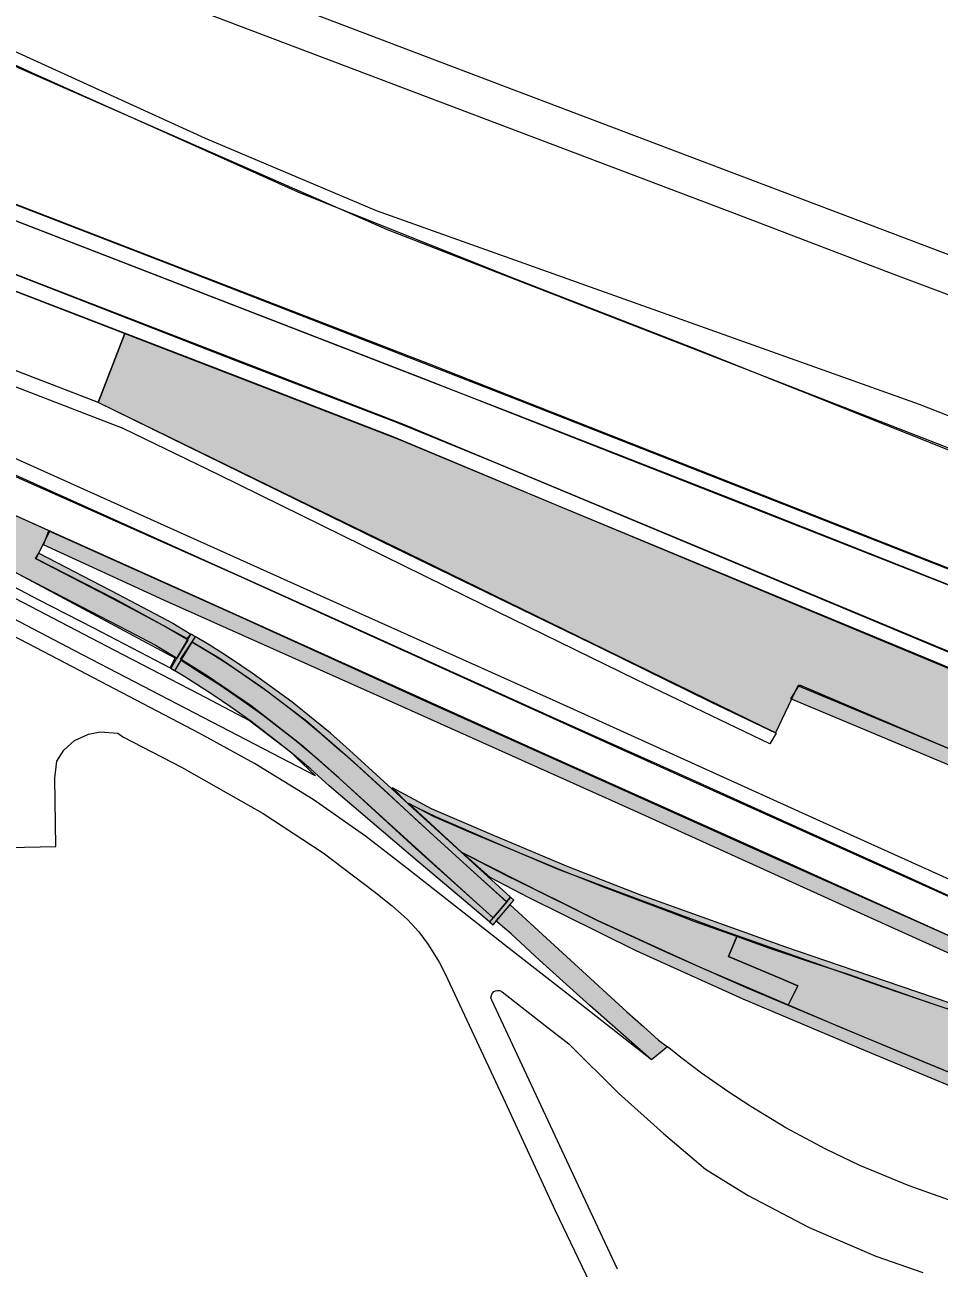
# Model space of a CAD drawing. Extents: x 2363427 to 2368559, y 6957299 to 6980140.
# Drawn here: x 2365484.52 to 2365511.17, y 6979851.97 to 6979888.22 of the extents above; entities that cross this region are included whole.
import ezdxf

# ---------------------------------------------------------------- set-up
doc = ezdxf.new("R2010")
doc.units = 0
doc.header["$LTSCALE"] = 5.6
for name, color, linetype, lineweight in [('10', 7, 'Continuous', 13), ('11', 7, 'Continuous', 13), ('12', 7, 'Continuous', 13), ('14', 7, 'Continuous', 13), ('9', 7, 'Continuous', 13)]:
    doc.layers.add(name, color=color, linetype=linetype, lineweight=lineweight)

msp = doc.modelspace()

# ---------------------------------------------------------------- hatches: boundary and pattern name
at = {"layer": '10'}
for points in [[(2365526.787, 6979860.641), (2365519.509, 6979863.762), (2365507.05, 6979868.949), (2365506.397, 6979867.577), (2365495.71, 6979872.793), (2365492.845, 6979874.186), (2365486.659, 6979877.208), (2365487.438, 6979879.223), (2365495.413, 6979876.138), (2365520.339, 6979865.756), (2365526.779, 6979862.994)], [(2365485.068, 6979873.063), (2365485.222, 6979873.466), (2365490.761, 6979870.979), (2365496.184, 6979868.513), (2365506.406, 6979863.916), (2365515.978, 6979859.645), (2365521.759, 6979857.239), (2365526.78, 6979855.253), (2365526.779, 6979854.792), (2365523.54, 6979856.046), (2365518.979, 6979857.916), (2365516.449, 6979858.976), (2365512.392, 6979860.728), (2365508.885, 6979862.308), (2365502.398, 6979865.251), (2365495.506, 6979868.349), (2365488.576, 6979871.447)], [(2365489.248, 6979870.331), (2365487.157, 6979871.476), (2365484.836, 6979872.664), (2365484.935, 6979872.818), (2365487.256, 6979871.607), (2365488.832, 6979870.771), (2365489.358, 6979870.452)], [(2365526.761, 6979860.151), (2365515.492, 6979864.949), (2365506.85, 6979868.565), (2365507.093, 6979868.98), (2365516.875, 6979864.808), (2365526.693, 6979860.67)], [(2365495.679, 6979865.526), (2365495.226, 6979865.981), (2365496.36, 6979865.368), (2365498.133, 6979864.612), (2365500.345, 6979863.685), (2365502.469, 6979862.86), (2365506.691, 6979861.335), (2365508.677, 6979860.664), (2365513.79, 6979858.924), (2365522.845, 6979855.858), (2365526.798, 6979854.518), (2365526.798, 6979854.347), (2365524.358, 6979855.147), (2365520.514, 6979856.476), (2365515.031, 6979858.302), (2365509.562, 6979860.156), (2365504.903, 6979861.794), (2365502.435, 6979862.707), (2365500.042, 6979863.604), (2365498.34, 6979864.332), (2365496.5, 6979865.128)], [(2365498.082, 6979863.357), (2365497.266, 6979864.087), (2365499.743, 6979862.835), (2365501.219, 6979862.103), (2365504.183, 6979860.752), (2365508.296, 6979859.002), (2365511.974, 6979857.471), (2365515.834, 6979855.88), (2365519.643, 6979854.279), (2365523.417, 6979852.72), (2365526.129, 6979851.586), (2365526.807, 6979851.307), (2365526.813, 6979850.918), (2365525.622, 6979851.418), (2365521.889, 6979852.97), (2365517.063, 6979854.972), (2365513.364, 6979856.504), (2365509.209, 6979858.226), (2365505.456, 6979859.812), (2365502.336, 6979861.226), (2365499.196, 6979862.776)]]:
    msp.add_hatch(color=256, dxfattribs=at).paths.add_polyline_path(points)
at = {"layer": '11'}
for points in [[(2365489.283, 6979870.28), (2365488.553, 6979870.707), (2365487.658, 6979871.184), (2365486.68, 6979871.699), (2365484.845, 6979872.655), (2365485.248, 6979873.461), (2365470.312, 6979880.189), (2365469.952, 6979879.59), (2365474.798, 6979877.162), (2365481.31, 6979873.784), (2365484.556, 6979872.096), (2365487.532, 6979870.553), (2365488.33, 6979870.13), (2365488.965, 6979869.752)], [(2365498.149, 6979862.203), (2365495.906, 6979864.219), (2365493.679, 6979866.261), (2365492.58, 6979867.232), (2365491.122, 6979868.361), (2365489.835, 6979869.236), (2365489.06, 6979869.722), (2365489.402, 6979870.232), (2365490.211, 6979869.746), (2365491.418, 6979868.92), (2365492.728, 6979867.924), (2365494.003, 6979866.818), (2365494.995, 6979865.92), (2365496.008, 6979864.972), (2365497.717, 6979863.417), (2365498.571, 6979862.652), (2365498.168, 6979862.189)], [(2365495.712, 6979865.518), (2365497.25, 6979864.096), (2365498.541, 6979863.425), (2365500.07, 6979862.683), (2365501.215, 6979862.112), (2365503.237, 6979861.17), (2365505.607, 6979860.123), (2365506.771, 6979859.642), (2365507.052, 6979860.204), (2365506.572, 6979860.402), (2365505.026, 6979861.056), (2365505.268, 6979861.636), (2365504.027, 6979862.079), (2365503.375, 6979862.326), (2365501.335, 6979863.103), (2365500.128, 6979863.583), (2365498.811, 6979864.127), (2365497.554, 6979864.652), (2365496.452, 6979865.132)], [(2365502.781, 6979858.048), (2365500.986, 6979859.628), (2365499.517, 6979860.952), (2365498.696, 6979861.717), (2365498.252, 6979862.093), (2365498.662, 6979862.567), (2365502.063, 6979859.448), (2365502.547, 6979859.021), (2365502.991, 6979858.62), (2365503.247, 6979858.424)], [(2365506.771, 6979859.642), (2365510.161, 6979858.22), (2365514.868, 6979856.273), (2365519.073, 6979854.533), (2365522.242, 6979853.211), (2365523.966, 6979852.495), (2365526.812, 6979851.308), (2365526.812, 6979851.997), (2365524.119, 6979853.111), (2365522.284, 6979853.881), (2365519.772, 6979854.92), (2365517.748, 6979855.766), (2365517.525, 6979855.853), (2365517.87, 6979856.684), (2365518.129, 6979857.265), (2365514.028, 6979858.671), (2365510.875, 6979859.711), (2365508.523, 6979860.536), (2365507.619, 6979860.829), (2365506.201, 6979861.301), (2365505.268, 6979861.636), (2365505.026, 6979861.056), (2365506.572, 6979860.402), (2365507.052, 6979860.204)]]:
    msp.add_hatch(color=256, dxfattribs=at).paths.add_polyline_path(points)
at = {"layer": '12'}
for points in [[(2365488.773, 6979869.452), (2365489.368, 6979870.46), (2365489.484, 6979870.391), (2365488.889, 6979869.383)], [(2365498.677, 6979862.789), (2365497.466, 6979863.892), (2365496.669, 6979864.621), (2365495.941, 6979865.284), (2365494.982, 6979866.162), (2365493.989, 6979867.073), (2365493.888, 6979867.163), (2365493.431, 6979867.564), (2365492.975, 6979867.942), (2365492.301, 6979868.48), (2365491.744, 6979868.891), (2365491.149, 6979869.316), (2365490.842, 6979869.526), (2365490.4, 6979869.82), (2365489.891, 6979870.147), (2365489.484, 6979870.391), (2365489.392, 6979870.235), (2365489.974, 6979869.886), (2365490.417, 6979869.596), (2365490.851, 6979869.306), (2365491.613, 6979868.769), (2365492.227, 6979868.312), (2365492.674, 6979867.956), (2365493.081, 6979867.62), (2365493.765, 6979867.028), (2365494.277, 6979866.566), (2365494.987, 6979865.917), (2365495.701, 6979865.258), (2365496.442, 6979864.58), (2365497.62, 6979863.511), (2365498.56, 6979862.651)], [(2365498.065, 6979862.068), (2365496.935, 6979863.023), (2365495.959, 6979863.85), (2365495.305, 6979864.401), (2365493.724, 6979865.751), (2365493.391, 6979866.036), (2365492.857, 6979866.518), (2365492.309, 6979866.975), (2365491.945, 6979867.265), (2365491.105, 6979867.914), (2365490.517, 6979868.335), (2365490.001, 6979868.685), (2365489.536, 6979868.989), (2365489.182, 6979869.208), (2365488.892, 6979869.386), (2365489.077, 6979869.694), (2365489.637, 6979869.339), (2365490.202, 6979868.979), (2365490.841, 6979868.545), (2365491.464, 6979868.096), (2365492.428, 6979867.344), (2365493.089, 6979866.788), (2365493.679, 6979866.261), (2365496.629, 6979863.584), (2365497.567, 6979862.733), (2365498.167, 6979862.188)], [(2365498.167, 6979861.98), (2365498.776, 6979862.698), (2365498.677, 6979862.789), (2365498.065, 6979862.068)]]:
    msp.add_hatch(color=256, dxfattribs=at).paths.add_polyline_path(points)

# ---------------------------------------------------------------- linework, layer by layer
at = {"layer": '10'}
for points in [[(2365486.659, 6979877.208), (2365456.855, 6979888.734), (2365450.996, 6979891.097), (2365425.547, 6979901.393), (2365426.224, 6979903.254), (2365435.957, 6979899.515), (2365457.634, 6979890.749), (2365487.438, 6979879.223)], [(2365526.722, 6979869.859), (2365512.47, 6979875.48), (2365495.095, 6979882.243), (2365484.357, 6979886.952), (2365477.058, 6979890.367), (2365468.82, 6979894.093), (2365463.584, 6979896.487), (2365455.5, 6979900.247), (2365455.627, 6979900.564), (2365462.356, 6979897.468), (2365468.227, 6979894.819), (2365478.213, 6979890.2), (2365489.782, 6979884.914), (2365494.766, 6979882.807), (2365510.584, 6979877.164), (2365526.628, 6979870.85)], [(2365454.405, 6979889.246), (2365454.555, 6979889.674), (2365460.842, 6979887.147), (2365467.31, 6979884.681), (2365474.986, 6979881.71), (2365486.634, 6979877.225), (2365490.311, 6979875.416), (2365494.923, 6979873.153), (2365501.347, 6979870.038), (2365504.509, 6979868.486), (2365506.421, 6979867.572), (2365506.235, 6979867.256), (2365502.347, 6979869.126), (2365497.383, 6979871.555), (2365490.178, 6979875.1), (2365487.388, 6979876.446), (2365479.176, 6979879.622), (2365470.24, 6979883.042), (2365467.896, 6979883.978), (2365456.209, 6979888.5)], [(2365454.125, 6979888.672), (2365460.899, 6979885.603), (2365468.289, 6979882.288), (2365478.627, 6979877.552), (2365490.849, 6979872.12), (2365501.877, 6979867.114), (2365512.508, 6979862.332), (2365518.633, 6979859.689), (2365523.416, 6979857.771), (2365526.767, 6979856.422), (2365526.743, 6979856.944), (2365522.177, 6979858.742), (2365517.71, 6979860.565), (2365511.96, 6979863.082), (2365507.593, 6979865.054), (2365500.009, 6979868.492), (2365492.947, 6979871.657), (2365479.936, 6979877.514), (2365466.874, 6979883.416), (2365459.66, 6979886.656), (2365454.335, 6979889.047)], [(2365526.768, 6979866.384), (2365521.428, 6979868.447), (2365496.265, 6979878.341), (2365482.552, 6979883.639), (2365484.213, 6979887.058), (2365484.72, 6979886.832), (2365492.478, 6979883.354), (2365498.662, 6979880.876), (2365503.973, 6979878.816), (2365513.383, 6979875.047), (2365526.754, 6979869.859)], [(2365526.787, 6979860.641), (2365519.509, 6979863.762), (2365507.05, 6979868.949), (2365506.397, 6979867.577), (2365495.71, 6979872.793), (2365492.845, 6979874.186), (2365486.659, 6979877.208), (2365487.438, 6979879.223), (2365495.413, 6979876.138), (2365520.339, 6979865.756), (2365526.779, 6979862.994)], [(2365485.068, 6979873.063), (2365485.222, 6979873.466), (2365490.761, 6979870.979), (2365496.184, 6979868.513), (2365506.406, 6979863.916), (2365515.978, 6979859.645), (2365521.759, 6979857.239), (2365526.78, 6979855.253), (2365526.779, 6979854.792), (2365523.54, 6979856.046), (2365518.979, 6979857.916), (2365516.449, 6979858.976), (2365512.392, 6979860.728), (2365508.885, 6979862.308), (2365502.398, 6979865.251), (2365495.506, 6979868.349), (2365488.576, 6979871.447)], [(2365489.248, 6979870.331), (2365487.157, 6979871.476), (2365484.836, 6979872.664), (2365484.935, 6979872.818), (2365487.256, 6979871.607), (2365488.832, 6979870.771), (2365489.358, 6979870.452)], [(2365526.761, 6979860.151), (2365515.492, 6979864.949), (2365506.85, 6979868.565), (2365507.093, 6979868.98), (2365516.875, 6979864.808), (2365526.693, 6979860.67)], [(2365495.679, 6979865.526), (2365495.226, 6979865.981), (2365496.36, 6979865.368), (2365498.133, 6979864.612), (2365500.345, 6979863.685), (2365502.469, 6979862.86), (2365506.691, 6979861.335), (2365508.677, 6979860.664), (2365513.79, 6979858.924), (2365522.845, 6979855.858), (2365526.798, 6979854.518), (2365526.798, 6979854.347), (2365524.358, 6979855.147), (2365520.514, 6979856.476), (2365515.031, 6979858.302), (2365509.562, 6979860.156), (2365504.903, 6979861.794), (2365502.435, 6979862.707), (2365500.042, 6979863.604), (2365498.34, 6979864.332), (2365496.5, 6979865.128)], [(2365498.082, 6979863.357), (2365497.266, 6979864.087), (2365499.743, 6979862.835), (2365501.219, 6979862.103), (2365504.183, 6979860.752), (2365508.296, 6979859.002), (2365511.974, 6979857.471), (2365515.834, 6979855.88), (2365519.643, 6979854.279), (2365523.417, 6979852.72), (2365526.129, 6979851.586), (2365526.807, 6979851.307), (2365526.813, 6979850.918), (2365525.622, 6979851.418), (2365521.889, 6979852.97), (2365517.063, 6979854.972), (2365513.364, 6979856.504), (2365509.209, 6979858.226), (2365505.456, 6979859.812), (2365502.336, 6979861.226), (2365499.196, 6979862.776)]]:
    msp.add_lwpolyline(points, close=True, dxfattribs=at)
for points in [[(2365430.446, 6979902.102), (2365435.544, 6979900.152), (2365443.542, 6979896.904), (2365455.54, 6979892.057), (2365472.286, 6979885.611), (2365490.642, 6979878.444), (2365495.375, 6979876.622), (2365498.177, 6979875.476), (2365508.597, 6979871.125), (2365516.093, 6979867.991), (2365523.179, 6979865.022), (2365526.766, 6979863.467), (2365526.776, 6979863.014), (2365524.353, 6979864.057), (2365520.945, 6979865.482), (2365511.04, 6979869.647), (2365500.202, 6979874.142), (2365495.254, 6979876.211), (2365490.204, 6979878.163), (2365480.657, 6979881.835), (2365465.85, 6979887.579), (2365454.6, 6979891.951), (2365438.644, 6979898.425), (2365430.236, 6979901.754)], [(2365430.417, 6979897.168), (2365433.828, 6979895.643), (2365436.231, 6979894.548), (2365441.386, 6979892.268), (2365449.714, 6979888.498), (2365452.826, 6979887.066), (2365458.491, 6979884.521), (2365464.061, 6979882.014), (2365470.866, 6979878.718), (2365476.25, 6979876.022), (2365484.911, 6979871.466), (2365486.525, 6979870.636), (2365488.755, 6979869.469), (2365488.906, 6979869.751), (2365484.082, 6979872.336), (2365474.54, 6979877.252), (2365467.244, 6979880.908), (2365461.241, 6979883.68), (2365454.677, 6979886.641), (2365447.383, 6979889.902), (2365440.948, 6979892.819), (2365436.073, 6979895.006), (2365428.554, 6979898.378)], [(2365479.638, 6979884.757), (2365488.467, 6979881.35), (2365498.917, 6979877.277), (2365511.622, 6979872.285), (2365524.059, 6979867.395), (2365526.737, 6979866.381), (2365526.752, 6979865.9), (2365520.626, 6979868.299), (2365515.268, 6979870.377), (2365505.279, 6979874.335), (2365498.845, 6979876.846), (2365491.169, 6979879.824), (2365482.536, 6979883.167)], [(2365512.663, 6979862.276), (2365510.251, 6979863.368), (2365508.102, 6979864.34), (2365503.58, 6979866.387), (2365499.953, 6979868.007), (2365493.782, 6979870.795), (2365485.173, 6979874.672), (2365470.015, 6979881.514)], [(2365481.196, 6979875.281), (2365488.801, 6979871.875), (2365499.505, 6979867.04), (2365506.206, 6979864.039), (2365509.339, 6979862.62), (2365512.212, 6979861.327)]]:
    msp.add_lwpolyline(points, dxfattribs=at)
at = {"layer": '11'}
for points in [[(2365489.283, 6979870.28), (2365488.553, 6979870.707), (2365487.658, 6979871.184), (2365486.68, 6979871.699), (2365484.845, 6979872.655), (2365485.248, 6979873.461), (2365470.312, 6979880.189), (2365469.952, 6979879.59), (2365474.798, 6979877.162), (2365481.31, 6979873.784), (2365484.556, 6979872.096), (2365487.532, 6979870.553), (2365488.33, 6979870.13), (2365488.965, 6979869.752)], [(2365498.149, 6979862.203), (2365495.906, 6979864.219), (2365493.679, 6979866.261), (2365492.58, 6979867.232), (2365491.122, 6979868.361), (2365489.835, 6979869.236), (2365489.06, 6979869.722), (2365489.402, 6979870.232), (2365490.211, 6979869.746), (2365491.418, 6979868.92), (2365492.728, 6979867.924), (2365494.003, 6979866.818), (2365494.995, 6979865.92), (2365496.008, 6979864.972), (2365497.717, 6979863.417), (2365498.571, 6979862.652), (2365498.168, 6979862.189)], [(2365495.712, 6979865.518), (2365497.25, 6979864.096), (2365498.541, 6979863.425), (2365500.07, 6979862.683), (2365501.215, 6979862.112), (2365503.237, 6979861.17), (2365505.607, 6979860.123), (2365506.771, 6979859.642), (2365507.052, 6979860.204), (2365506.572, 6979860.402), (2365505.026, 6979861.056), (2365505.268, 6979861.636), (2365504.027, 6979862.079), (2365503.375, 6979862.326), (2365501.335, 6979863.103), (2365500.128, 6979863.583), (2365498.811, 6979864.127), (2365497.554, 6979864.652), (2365496.452, 6979865.132)], [(2365502.781, 6979858.048), (2365500.986, 6979859.628), (2365499.517, 6979860.952), (2365498.696, 6979861.717), (2365498.252, 6979862.093), (2365498.662, 6979862.567), (2365502.063, 6979859.448), (2365502.547, 6979859.021), (2365502.991, 6979858.62), (2365503.247, 6979858.424)], [(2365506.771, 6979859.642), (2365510.161, 6979858.22), (2365514.868, 6979856.273), (2365519.073, 6979854.533), (2365522.242, 6979853.211), (2365523.966, 6979852.495), (2365526.812, 6979851.308), (2365526.812, 6979851.997), (2365524.119, 6979853.111), (2365522.284, 6979853.881), (2365519.772, 6979854.92), (2365517.748, 6979855.766), (2365517.525, 6979855.853), (2365517.87, 6979856.684), (2365518.129, 6979857.265), (2365514.028, 6979858.671), (2365510.875, 6979859.711), (2365508.523, 6979860.536), (2365507.619, 6979860.829), (2365506.201, 6979861.301), (2365505.268, 6979861.636), (2365505.026, 6979861.056), (2365506.572, 6979860.402), (2365507.052, 6979860.204)]]:
    msp.add_lwpolyline(points, close=True, dxfattribs=at)
msp.add_lwpolyline([(2365483.122, 6979872.082), (2365487.112, 6979870.001), (2365489.571, 6979868.726), (2365491.073, 6979867.939), (2365492.221, 6979867.065), (2365492.989, 6979866.328), (2365485.963, 6979869.978), (2365478.856, 6979873.704)], dxfattribs=at)
at = {"layer": '12'}
for points in [[(2365488.773, 6979869.452), (2365489.368, 6979870.46), (2365489.484, 6979870.391), (2365488.889, 6979869.383)], [(2365498.677, 6979862.789), (2365497.466, 6979863.892), (2365496.669, 6979864.621), (2365495.941, 6979865.284), (2365494.982, 6979866.162), (2365493.989, 6979867.073), (2365493.888, 6979867.163), (2365493.431, 6979867.564), (2365492.975, 6979867.942), (2365492.301, 6979868.48), (2365491.744, 6979868.891), (2365491.149, 6979869.316), (2365490.842, 6979869.526), (2365490.4, 6979869.82), (2365489.891, 6979870.147), (2365489.484, 6979870.391), (2365489.392, 6979870.235), (2365489.974, 6979869.886), (2365490.417, 6979869.596), (2365490.851, 6979869.306), (2365491.613, 6979868.769), (2365492.227, 6979868.312), (2365492.674, 6979867.956), (2365493.081, 6979867.62), (2365493.765, 6979867.028), (2365494.277, 6979866.566), (2365494.987, 6979865.917), (2365495.701, 6979865.258), (2365496.442, 6979864.58), (2365497.62, 6979863.511), (2365498.56, 6979862.651)], [(2365498.065, 6979862.068), (2365496.935, 6979863.023), (2365495.959, 6979863.85), (2365495.305, 6979864.401), (2365493.724, 6979865.751), (2365493.391, 6979866.036), (2365492.857, 6979866.518), (2365492.309, 6979866.975), (2365491.945, 6979867.265), (2365491.105, 6979867.914), (2365490.517, 6979868.335), (2365490.001, 6979868.685), (2365489.536, 6979868.989), (2365489.182, 6979869.208), (2365488.892, 6979869.386), (2365489.077, 6979869.694), (2365489.637, 6979869.339), (2365490.202, 6979868.979), (2365490.841, 6979868.545), (2365491.464, 6979868.096), (2365492.428, 6979867.344), (2365493.089, 6979866.788), (2365493.679, 6979866.261), (2365496.629, 6979863.584), (2365497.567, 6979862.733), (2365498.167, 6979862.188)], [(2365498.167, 6979861.98), (2365498.776, 6979862.698), (2365498.677, 6979862.789), (2365498.065, 6979862.068)]]:
    msp.add_lwpolyline(points, close=True, dxfattribs=at)
at = {"layer": '14'}
msp.add_lwpolyline([(2365526.778, 6979863.463), (2365520.512, 6979866.172), (2365495.587, 6979876.553), (2365484.659, 6979880.786), (2365471.777, 6979885.834), (2365457.796, 6979891.168), (2365436.127, 6979899.932), (2365426.219, 6979903.715), (2365422.025, 6979905.218), (2365417.719, 6979906.718), (2365411.368, 6979908.699), (2365403.848, 6979910.854), (2365404.225, 6979912.287), (2365407.055, 6979911.452), (2365412.178, 6979909.958), (2365416.352, 6979908.668), (2365419.769, 6979907.507), (2365424.486, 6979905.974), (2365429.559, 6979904.1), (2365436.675, 6979901.288), (2365456.46, 6979893.278), (2365496.137, 6979877.909), (2365521.264, 6979868.028), (2365526.769, 6979865.901)], close=True, dxfattribs=at)
at = {"layer": '9'}
for points in [[(2365479.678, 6979892.406), (2365489.029, 6979888.854), (2365496.911, 6979885.867), (2365505.273, 6979882.695), (2365509.821, 6979880.963), (2365516.054, 6979878.621), (2365521.083, 6979876.704), (2365521.943, 6979879.168), (2365521.408, 6979879.021), (2365520.778, 6979878.887), (2365520.011, 6979878.825), (2365519.419, 6979878.841), (2365518.749, 6979878.906), (2365518.229, 6979879.009), (2365517.389, 6979879.27), (2365511.938, 6979881.326), (2365505.476, 6979883.775), (2365498.504, 6979886.421), (2365491.795, 6979888.976), (2365485.581, 6979891.32), (2365477.324, 6979894.46)], [(2365511.442, 6979853.963), (2365510.289, 6979854.373), (2365508.856, 6979854.968), (2365507.869, 6979855.438), (2365506.703, 6979856.066), (2365505.679, 6979856.681), (2365505.009, 6979857.125), (2365504.244, 6979857.656), (2365503.678, 6979858.084), (2365503.247, 6979858.424), (2365502.781, 6979858.048), (2365500.573, 6979859.784), (2365498.641, 6979861.295), (2365495.652, 6979863.637), (2365494.455, 6979864.568), (2365492.924, 6979865.636), (2365491.216, 6979866.682), (2365489.627, 6979867.561), (2365485.075, 6979869.936), (2365479.678, 6979872.75)], [(2365484.059, 6979864.24), (2365485.424, 6979864.268), (2365485.402, 6979866.255), (2365485.452, 6979866.756), (2365485.66, 6979867.073), (2365485.969, 6979867.357), (2365486.379, 6979867.544), (2365486.72, 6979867.604), (2365487.23, 6979867.566), (2365487.376, 6979867.466), (2365489.086, 6979866.575), (2365491.472, 6979865.228), (2365493.218, 6979864.076), (2365494.706, 6979862.954), (2365495.231, 6979862.534), (2365495.671, 6979862.141), (2365496.005, 6979861.775), (2365496.28, 6979861.411), (2365496.6, 6979860.897), (2365496.772, 6979860.557), (2365498.522, 6979856.81), (2365499.979, 6979853.655), (2365500.984, 6979851.543)], [(2365501.792, 6979851.943), (2365500.727, 6979854.227), (2365498.128, 6979859.781), (2365498.102, 6979859.855), (2365498.128, 6979859.955), (2365498.188, 6979860.035), (2365498.238, 6979860.055), (2365498.29, 6979860.066), (2365498.368, 6979860.066), (2365498.437, 6979860.026), (2365499.685, 6979859.045), (2365500.372, 6979858.508), (2365501.826, 6979857.074), (2365503.138, 6979855.901), (2365504.362, 6979854.856), (2365505.6, 6979854.086), (2365507.383, 6979853.156), (2365509.321, 6979852.325), (2365510.695, 6979851.845)]]:
    msp.add_lwpolyline(points, dxfattribs=at)

doc.saveas('drawing.dxf')
